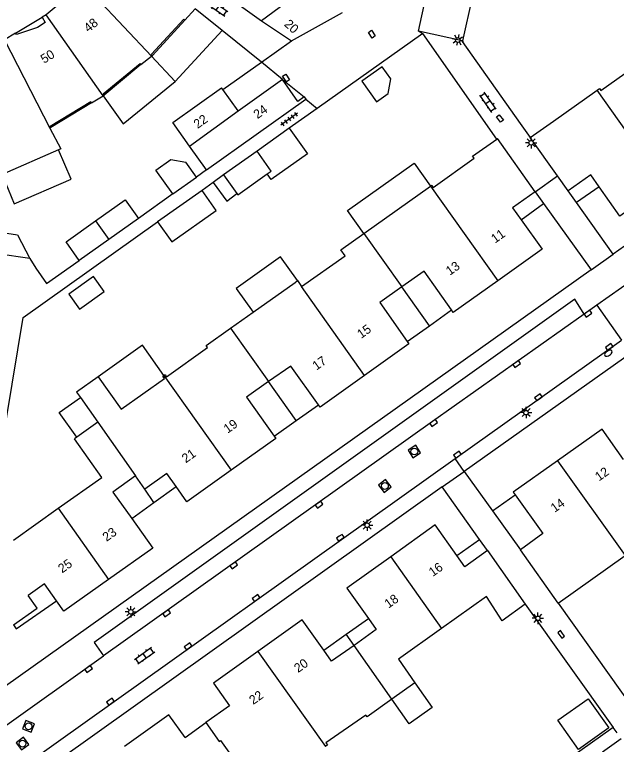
# Model space of a CAD drawing. Extents: x 124000 to 128010, y 398999 to 403000.
# Drawn here: x 126760.5 to 126826.7, y 400224.1 to 400304.4 of the extents above; entities that cross this region are included whole.
import ezdxf

# ---------------------------------------------------------------- set-up
doc = ezdxf.new("R2010")
doc.units = 0
for name, color, linetype in [('gg-afsc-erfafscheiding', 7, 'Continuous'), ('gg-afsc-hekwerk', 7, 'Continuous'), ('gg-afsc-muur', 7, 'Continuous'), ('gg-anno-huisnummerreeks BGT', 7, 'Continuous'), ('gg-bbg-bijgebouw', 7, 'Continuous'), ('gg-bbg-gedigitaliseerde bebouwing', 7, 'Continuous'), ('gg-bbg-gedigitaliseerde bijgebouw', 7, 'Continuous'), ('gg-bbg-hoofdgebouw', 7, 'Continuous'), ('gg-bbg-luifel en loopbrug', 7, 'Continuous'), ('gg-bbg-onder overbouw', 7, 'Continuous'), ('gg-bbg-pand overbouw', 7, 'Continuous'), ('gg-bbg-tussenscheiding', 7, 'Continuous'), ('gg-knt-verharding', 7, 'Continuous'), ('gg-knt-verharding nz', 7, 'Continuous'), ('gt-grn-vlakafsluiter', 7, 'Continuous'), ('gt-grn-weggrens', 7, 'Continuous'), ('gt-symb-brandkraan', 7, 'Continuous'), ('gt-symb-klinker verharding', 7, 'Continuous'), ('gt-symb-kolk', 7, 'Continuous'), ('gt-symb-kolk center center', 7, 'Continuous'), ('gt-symb-lichtmast', 7, 'Continuous'), ('gt-symb-rioolschacht', 7, 'Continuous'), ('gt-symb-tegel verharding', 7, 'Continuous')]:
    doc.layers.add(name, color=color, linetype=linetype)

# ---------------------------------------------------------------- blocks, each defined once
blk = doc.blocks.new('gt0-KOLK')
at = {"layer": 'gt-symb-kolk'}
blk.add_lwpolyline([(0, 0), (0.375, 0), (0.375, 0.4), (-0.375, 0.4), (-0.375, 0), (0, 0)], dxfattribs=at)
blk = doc.blocks.new('gt0-KL1')
at = {"layer": 'gt-symb-klinker verharding'}
for p, q in [((-1.15, 0.3), (1.15, 0.3)), ((-1, -0.3), (-1, 0.3)), ((-0.5, 0.3), (-0.5, 0.45)), ((0, -0.3), (0, 0.3)), ((0.5, 0.3), (0.5, 0.45)), ((1, -0.3), (1, 0.3)), ((-1.15, -0.3), (1.15, -0.3)), ((-0.5, -0.45), (-0.5, -0.3)), ((0.5, -0.45), (0.5, -0.3))]:
    blk.add_line(p, q, dxfattribs=at)
blk = doc.blocks.new('gt0-KOLKCC')
at = {"layer": 'gt-symb-kolk center center'}
blk.add_lwpolyline([(-0.375, 0.2), (0.375, 0.2), (0.375, -0.2), (-0.375, -0.2)], close=True, dxfattribs=at)
blk = doc.blocks.new('gt0-LMAST')
at = {"layer": 'gt-symb-lichtmast'}
for p, q in [((-0.182, 0.173), (-0.447, 0.438)), ((-0.005, 0.246), (-0.005, 0.621)), ((0.172, 0.173), (0.437, 0.438)), ((-0.255, -0.004), (-0.63, -0.004)), ((-0.182, -0.181), (-0.447, -0.446)), ((-0.005, -0.254), (-0.005, -0.629)), ((0.437, -0.446), (0.172, -0.181)), ((0.245, -0.004), (0.62, -0.004))]:
    blk.add_line(p, q, dxfattribs=at)
blk.add_circle((-0.005, -0.004), 0.25, dxfattribs=at)
blk = doc.blocks.new('gt0-TEG1')
at = {"layer": 'gt-symb-tegel verharding'}
for p, q in [((-1.125, 0), (1.125, 0)), ((-0.9, -0.25), (-0.9, 0.25)), ((-0.45, -0.25), (-0.45, 0.25)), ((0, -0.25), (0, 0.25)), ((0.45, -0.25), (0.45, 0.25)), ((0.9, -0.25), (0.9, 0.25))]:
    blk.add_line(p, q, dxfattribs=at)
blk = doc.blocks.new('gt0-RS')
at = {"layer": 'gt-symb-rioolschacht'}
blk.add_lwpolyline([(-0.5, -0.5), (0.5, -0.5), (0.5, 0.5), (-0.5, 0.5)], close=True, dxfattribs=at)
blk.add_circle((0, 0), 0.375, dxfattribs=at)
blk = doc.blocks.new('gt0-BR')
at = {"layer": 'gt-symb-brandkraan'}
for centre, radius, start, end in [((-0.244, 0), 0.206, 107.56694, 252.43307), ((0.599, -2.664), 3, 106.89205, 107.56694), ((0, -0.691), 0.938, 73.10799, 106.89205), ((-0.599, -2.664), 3, 72.43309, 73.10799), ((0.244, 0), 0.206, 287.56695, 72.43309), ((0.599, 2.664), 3, 252.43307, 253.10797), ((0, 0.691), 0.938, 253.10797, 286.89206), ((-0.599, 2.664), 3, 286.89206, 287.56695)]:
    blk.add_arc(centre, radius, start, end, dxfattribs=at)

msp = doc.modelspace()

# ---------------------------------------------------------------- linework, layer by layer
at = {"layer": 'gg-afsc-erfafscheiding'}
for p, q in [((126805.395, 400302.288), (126793.762, 400294.039)), ((126813.538, 400290.671), (126805.395, 400302.288)), ((126793.762, 400294.039), (126790.697, 400291.866)), ((126816.113, 400292.402), (126817.211, 400290.834)), ((126781.57, 400287.293), (126780.479, 400286.498)), ((126782.312, 400285.902), (126781.108, 400285.023)), ((126777.869, 400284.646), (126774.092, 400281.946)), ((126816.689, 400239.506), (126826.347, 400225.94)), ((126820.293, 400239.616), (126828.785, 400227.674))]:
    msp.add_line(p, q, dxfattribs=at)
for points in [[(126757.135, 400245.479), (126761.404, 400271.052), (126776.202, 400281.566)], [(126762.125, 400277.518), (126762.793, 400276.452), (126763.978, 400274.779), (126767.568, 400277.323)], [(126826.347, 400225.94), (126810.543, 400214.689), (126811.433, 400213.438)]]:
    msp.add_lwpolyline(points, dxfattribs=at)
at = {"layer": 'gg-afsc-hekwerk'}
for p, q in [((126812.385, 400313.156), (126809.759, 400301.484)), ((126809.759, 400301.484), (126809.74, 400301.4)), ((126809.74, 400301.4), (126816.113, 400292.402))]:
    msp.add_line(p, q, dxfattribs=at)
at = {"layer": 'gg-afsc-muur'}
for p, q in [((126784.816, 400305.687), (126787.659, 400303.672)), ((126787.636, 400299.156), (126783.302, 400302.639)), ((126783.382, 400296.136), (126787.636, 400299.156)), ((126827.252, 400224.67), (126825.177, 400223.203))]:
    msp.add_line(p, q, dxfattribs=at)
at = {"layer": 'gg-bbg-bijgebouw'}
for p, q in [((126790.947, 400301.47), (126796.573, 400304.62)), ((126787.659, 400303.672), (126790.947, 400301.47)), ((126783.382, 400296.136), (126783.244, 400296.33)), ((126785.058, 400293.772), (126783.382, 400296.136)), ((126781.57, 400287.293), (126792.518, 400295.056)), ((126781.57, 400287.293), (126779.725, 400289.894)), ((126787.154, 400289.354), (126783.471, 400286.748)), ((126781.108, 400285.023), (126776.202, 400281.566)), ((126774.092, 400281.946), (126770.832, 400279.636)), ((126770.832, 400279.636), (126767.568, 400277.323))]:
    msp.add_line(p, q, dxfattribs=at)
for points in [[(126792.821, 400306.799), (126792.367, 400307.215), (126787.659, 400303.672)], [(126789.959, 400297.222), (126785.07, 400293.755), (126785.058, 400293.772)], [(126792.351, 400295.318), (126791.658, 400294.827), (126789.959, 400297.222)], [(126779.725, 400289.894), (126777.866, 400292.514), (126783.244, 400296.33)], [(126792.351, 400295.318), (126792.53, 400295.065), (126792.518, 400295.056)], [(126769.381, 400281.676), (126772.645, 400283.988), (126774.092, 400281.946)], [(126767.568, 400277.323), (126766.12, 400279.366), (126769.381, 400281.676)]]:
    msp.add_lwpolyline(points, dxfattribs=at)
at = {"layer": 'gg-bbg-gedigitaliseerde bebouwing'}
for p, q in [((126764.43, 400291.949), (126764.337, 400291.892)), ((126764.337, 400291.892), (126765.559, 400289.593)), ((126765.559, 400289.593), (126765.288, 400289.476)), ((126765.288, 400289.476), (126759.073, 400286.788)), ((126791.595, 400275.096), (126792.055, 400274.441)), ((126767.309, 400257.873), (126767.038, 400257.681)), ((126774.786, 400252.146), (126773.776, 400253.609)), ((126777.221, 400253.876), (126774.786, 400252.146)), ((126820.293, 400239.616), (126827.673, 400244.849))]:
    msp.add_line(p, q, dxfattribs=at)
for points in [[(126792.055, 400274.441), (126796.855, 400277.844), (126796.387, 400278.498), (126798.916, 400280.289)], [(126769.668, 400264.524), (126767.276, 400262.828), (126767.7, 400262.231)], [(126769.668, 400264.524), (126772.202, 400260.955), (126776.965, 400264.338)]]:
    msp.add_lwpolyline(points, dxfattribs=at)
at = {"layer": 'gg-bbg-gedigitaliseerde bijgebouw'}
for p, q in [((126780.479, 400286.498), (126779.322, 400288.129)), ((126777.869, 400284.646), (126780.479, 400286.498)), ((126783.471, 400286.748), (126784.935, 400284.679)), ((126762.125, 400277.518), (126758.051, 400278.132))]:
    msp.add_line(p, q, dxfattribs=at)
for points in [[(126798.7, 400297.039), (126800.309, 400294.773), (126801.594, 400295.686), (126801.894, 400297.3), (126800.946, 400298.635), (126798.7, 400297.039)], [(126788.269, 400286.835), (126788.714, 400287.15), (126787.154, 400289.354)], [(126777.869, 400284.646), (126776.018, 400287.257), (126777.649, 400288.414), (126779.322, 400288.129)], [(126784.935, 400284.679), (126785.031, 400284.544), (126788.269, 400286.835)], [(126776.202, 400281.566), (126777.757, 400279.359), (126782.663, 400282.816), (126781.108, 400285.023)], [(126758.051, 400278.132), (126758.41, 400280.511), (126760.789, 400280.152), (126762.125, 400277.518)], [(126766.441, 400273.614), (126767.616, 400271.957), (126770.332, 400273.884), (126769.158, 400275.541), (126766.441, 400273.614)], [(126767.309, 400257.873), (126765.384, 400260.588), (126767.7, 400262.231)], [(126804.524, 400230.838), (126806.441, 400228.129), (126803.911, 400226.338), (126801.997, 400229.042)]]:
    msp.add_lwpolyline(points, dxfattribs=at)
at = {"layer": 'gg-bbg-hoofdgebouw'}
for p, q in [((126765.028, 400305.255), (126763.919, 400304.361)), ((126780.34, 400305.019), (126779.192, 400303.759)), ((126763.919, 400304.361), (126763.476, 400304.084)), ((126760.571, 400302.314), (126759.345, 400301.587)), ((126774.375, 400298.863), (126775.545, 400299.812)), ((126775.545, 400299.812), (126775.63, 400299.881)), ((126819.784, 400292.659), (126824.585, 400296.07)), ((126768.929, 400294.673), (126770.208, 400295.447)), ((126770.208, 400295.447), (126770.302, 400295.504)), ((126817.211, 400290.834), (126819.784, 400292.659)), ((126820.223, 400286.62), (126817.211, 400290.834)), ((126821.406, 400284.966), (126820.223, 400286.62)), ((126798.916, 400280.289), (126806.25, 400285.499)), ((126784.248, 400269.87), (126786.722, 400271.626)), ((126781.549, 400267.954), (126784.248, 400269.87)), ((126778.244, 400252.429), (126777.221, 400253.876)), ((126760.343, 400246.552), (126765.27, 400250.043)), ((126812.518, 400245.389), (126816.689, 400239.506)), ((126820.293, 400239.616), (126816.15, 400245.48)), ((126763.756, 400241.737), (126761.946, 400240.455)), ((126765.083, 400239.865), (126763.756, 400241.737)), ((126787.238, 400234.275), (126782.353, 400230.797)), ((126779.225, 400224.821), (126781.529, 400226.458))]:
    msp.add_line(p, q, dxfattribs=at)
for points in [[(126824.585, 400296.07), (126824.845, 400296.256), (126825.015, 400296.03), (126829.397, 400299.121), (126829.212, 400299.383)], [(126806.25, 400285.499), (126806.384, 400285.598), (126806.554, 400285.35), (126811.066, 400288.565), (126810.884, 400288.776), (126813.538, 400290.671)], [(126817.776, 400284.868), (126813.636, 400290.741), (126813.538, 400290.671)], [(126824.805, 400285.437), (126823.887, 400286.741), (126821.406, 400284.966)], [(126831.952, 400285.636), (126827.093, 400282.186), (126824.805, 400285.437)], [(126817.776, 400284.868), (126815.294, 400283.095), (126816.227, 400281.795)], [(126816.227, 400281.795), (126818.549, 400278.563), (126813.652, 400275.081)], [(126808.554, 400271.887), (126805.546, 400276.157), (126803.106, 400274.427)], [(126786.722, 400271.626), (126791.341, 400274.905), (126791.595, 400275.096)], [(126803.106, 400274.427), (126800.666, 400272.697), (126803.692, 400268.396)], [(126813.652, 400275.081), (126808.756, 400271.6), (126808.554, 400271.887)], [(126776.908, 400264.669), (126777.033, 400264.758), (126777.195, 400264.508), (126781.71, 400267.722), (126781.549, 400267.954)], [(126803.692, 400268.396), (126803.882, 400268.126), (126798.987, 400264.653)], [(126793.929, 400261.44), (126790.862, 400265.692), (126788.414, 400263.981)], [(126776.965, 400264.338), (126776.789, 400264.584), (126776.908, 400264.669)], [(126788.414, 400263.981), (126785.975, 400262.276), (126789.024, 400257.987)], [(126798.987, 400264.653), (126794.109, 400261.191), (126793.929, 400261.44)], [(126827.51, 400255.416), (126825.156, 400258.748), (126820.25, 400255.282)], [(126765.27, 400250.043), (126770.052, 400253.431), (126767.038, 400257.681)], [(126789.024, 400257.987), (126789.215, 400257.718), (126784.312, 400254.242)], [(126820.25, 400255.282), (126815.345, 400251.817), (126815.555, 400251.524)], [(126784.312, 400254.242), (126779.418, 400250.773), (126778.244, 400252.429)], [(126773.776, 400253.609), (126771.284, 400251.838), (126773.358, 400248.922)], [(126815.555, 400251.524), (126818.607, 400247.257), (126816.15, 400245.48)], [(126773.358, 400248.922), (126775.671, 400245.668), (126770.786, 400242.195)], [(126809.163, 400244.842), (126806.779, 400248.211), (126801.874, 400244.703)], [(126812.518, 400245.389), (126810.029, 400243.617), (126809.163, 400244.842)], [(126801.874, 400244.703), (126797.03, 400241.239), (126799.408, 400237.914)], [(126770.786, 400242.195), (126765.895, 400238.718), (126765.083, 400239.865)], [(126760.344, 400237.228), (126762.931, 400239.053), (126761.946, 400240.455)], [(126816.689, 400239.506), (126814.14, 400237.672), (126812.405, 400240.326), (126807.478, 400236.829)], [(126794.491, 400234.434), (126792.127, 400237.755), (126787.238, 400234.275)], [(126799.408, 400237.914), (126800.276, 400236.7), (126797.83, 400234.962)], [(126807.478, 400236.829), (126802.722, 400233.454), (126804.524, 400230.838)], [(126797.83, 400234.962), (126795.363, 400233.209), (126794.491, 400234.434)], [(126782.353, 400230.797), (126784.125, 400228.299), (126781.529, 400226.458)], [(126801.997, 400229.042), (126799.286, 400227.115), (126799.144, 400227.284), (126794.718, 400224.245), (126794.92, 400224.012), (126794.686, 400223.846)], [(126779.225, 400224.821), (126777.45, 400227.313), (126772.544, 400223.819)]]:
    msp.add_lwpolyline(points, dxfattribs=at)
at = {"layer": 'gg-bbg-luifel en loopbrug'}
for p, q in [((126783.302, 400302.639), (126780.34, 400305.019)), ((126783.302, 400302.639), (126778.149, 400297.002)), ((126775.545, 400299.812), (126778.149, 400297.002)), ((126790.697, 400291.866), (126787.154, 400289.354)), ((126783.471, 400286.748), (126782.312, 400285.902)), ((126817.776, 400284.868), (126818.703, 400283.573)), ((126822.316, 400283.686), (126821.406, 400284.966)), ((126824.805, 400285.437), (126822.316, 400283.686)), ((126816.227, 400281.795), (126818.703, 400283.573)), ((126806.123, 400270.141), (126803.106, 400274.427)), ((126806.123, 400270.141), (126808.554, 400271.887)), ((126803.692, 400268.396), (126806.123, 400270.141)), ((126791.476, 400259.714), (126788.414, 400263.981)), ((126791.476, 400259.714), (126793.929, 400261.44)), ((126789.024, 400257.987), (126791.476, 400259.714)), ((126775.801, 400250.675), (126774.786, 400252.146)), ((126775.801, 400250.675), (126778.244, 400252.429)), ((126813.087, 400249.757), (126815.555, 400251.524)), ((126773.358, 400248.922), (126775.801, 400250.675)), ((126813.087, 400249.757), (126816.15, 400245.48)), ((126809.163, 400244.842), (126811.652, 400246.603)), ((126812.518, 400245.389), (126811.652, 400246.603)), ((126760.64, 400236.799), (126765.083, 400239.865)), ((126796.964, 400236.185), (126799.408, 400237.914)), ((126760.344, 400237.228), (126760.64, 400236.799)), ((126794.491, 400234.434), (126796.964, 400236.185)), ((126797.83, 400234.962), (126796.964, 400236.185))]:
    msp.add_line(p, q, dxfattribs=at)
for points in [[(126770.208, 400295.447), (126772.418, 400292.356), (126778.149, 400297.002)], [(126790.697, 400291.866), (126792.7, 400289.039), (126788.712, 400286.212), (126788.269, 400286.835)], [(126759.073, 400286.788), (126760.42, 400283.556), (126766.678, 400286.263), (126765.288, 400289.476)], [(126798.916, 400280.289), (126797.111, 400282.831), (126804.445, 400288.041), (126806.25, 400285.499)], [(126782.312, 400285.902), (126783.816, 400283.857), (126784.935, 400284.679)], [(126791.595, 400275.096), (126789.747, 400277.702), (126784.868, 400274.241), (126786.722, 400271.626)], [(126776.908, 400264.669), (126774.554, 400267.989), (126769.668, 400264.524)], [(126820.274, 400226.726), (126823.604, 400229.083), (126825.873, 400225.877), (126822.543, 400223.52), (126820.274, 400226.726)]]:
    msp.add_lwpolyline(points, dxfattribs=at)
at = {"layer": 'gg-bbg-onder overbouw'}
for points in [[(126763.476, 400304.084), (126763.83, 400303.505), (126762.986, 400302.957), (126760.658, 400302.184), (126760.571, 400302.314)], [(126775.63, 400299.881), (126775.529, 400300.005), (126779.079, 400303.878), (126779.192, 400303.759)], [(126770.302, 400295.504), (126770.214, 400295.649), (126774.276, 400298.982), (126774.375, 400298.863)], [(126764.43, 400291.949), (126764.366, 400292.095), (126768.847, 400294.815), (126768.929, 400294.673)]]:
    msp.add_lwpolyline(points, dxfattribs=at)
at = {"layer": 'gg-bbg-pand overbouw'}
for p, q in [((126760.571, 400302.314), (126763.476, 400304.084)), ((126779.192, 400303.759), (126775.63, 400299.881)), ((126774.375, 400298.863), (126770.302, 400295.504)), ((126768.929, 400294.673), (126764.43, 400291.949))]:
    msp.add_line(p, q, dxfattribs=at)
at = {"layer": 'gg-bbg-tussenscheiding'}
for p, q in [((126768.066, 400307.74), (126775.545, 400299.812)), ((126770.208, 400295.447), (126763.919, 400304.361)), ((126759.345, 400301.587), (126764.337, 400291.892)), ((126831.952, 400285.636), (126824.585, 400296.07)), ((126779.725, 400289.894), (126785.058, 400293.772)), ((126806.25, 400285.499), (126813.652, 400275.081)), ((126769.381, 400281.676), (126770.832, 400279.636)), ((126798.916, 400280.289), (126803.106, 400274.427)), ((126798.987, 400264.653), (126792.055, 400274.441)), ((126784.248, 400269.87), (126788.414, 400263.981)), ((126776.908, 400264.669), (126784.312, 400254.242)), ((126767.7, 400262.231), (126769.625, 400259.516)), ((126769.625, 400259.516), (126767.309, 400257.873)), ((126769.625, 400259.516), (126773.776, 400253.609)), ((126820.25, 400255.282), (126827.673, 400244.849)), ((126765.27, 400250.043), (126770.786, 400242.195)), ((126801.874, 400244.703), (126807.478, 400236.829)), ((126801.997, 400229.042), (126797.83, 400234.962)), ((126787.238, 400234.275), (126794.686, 400223.846)), ((126804.524, 400230.838), (126801.997, 400229.042))]:
    msp.add_line(p, q, dxfattribs=at)
msp.add_lwpolyline([(126781.529, 400226.458), (126782.989, 400224.401), (126783.138, 400224.509), (126787.317, 400218.625)], dxfattribs=at)
at = {"layer": 'gg-knt-verharding'}
for p, q in [((126789.959, 400297.222), (126792.351, 400295.318)), ((126792.518, 400295.056), (126793.762, 400294.039)), ((126817.776, 400284.868), (126820.223, 400286.62)), ((126818.703, 400283.573), (126823.929, 400276.274)), ((126826.356, 400278.001), (126822.316, 400283.686)), ((126827.614, 400278.892), (126826.356, 400278.001)), ((126823.929, 400276.274), (126759.467, 400230.473)), ((126829.651, 400276.007), (126824.566, 400272.403)), ((126824.566, 400272.403), (126823.165, 400271.41)), ((126824.566, 400272.403), (126827.298, 400268.547)), ((126833.389, 400270.732), (126809.97, 400254.11)), ((126808.975, 400255.511), (126827.298, 400268.547)), ((126760.896, 400221.306), (126808.975, 400255.511)), ((126809.97, 400254.11), (126813.087, 400249.757)), ((126807.519, 400252.397), (126760.736, 400219.065)), ((126811.652, 400246.603), (126807.519, 400252.397)), ((126757.119, 400224.454), (126770.26, 400233.814))]:
    msp.add_line(p, q, dxfattribs=at)
msp.add_lwpolyline([(126823.165, 400271.41), (126822.127, 400273.044), (126769.214, 400235.288), (126770.26, 400233.814)], dxfattribs=at)
at = {"layer": 'gg-knt-verharding nz'}
for p, q in [((126804.921, 400302.553), (126813.086, 400339.492)), ((126809.759, 400301.484), (126804.921, 400302.553))]:
    msp.add_line(p, q, dxfattribs=at)
msp.add_lwpolyline([(126823.165, 400271.41), (126806.479, 400259.598), (126770.26, 400233.814)], dxfattribs=at)
at = {"layer": 'gt-grn-vlakafsluiter'}
msp.add_line((126804.921, 400302.553), (126805.395, 400302.288), dxfattribs=at)
at = {"layer": 'gt-grn-weggrens'}
for p, q in [((126787.636, 400299.156), (126790.947, 400301.47)), ((126789.959, 400297.222), (126787.636, 400299.156)), ((126823.929, 400276.274), (126826.356, 400278.001)), ((126809.97, 400254.11), (126808.975, 400255.511)), ((126807.519, 400252.397), (126809.97, 400254.11)), ((126826.785, 400225.325), (126826.347, 400225.94))]:
    msp.add_line(p, q, dxfattribs=at)

# ---------------------------------------------------------------- block references
at = {"layer": 'gt-symb-brandkraan', "rotation": 33.62652912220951}
msp.add_blockref('gt0-BR', (126825.828, 400267.107), dxfattribs=at)
at = {"layer": 'gt-symb-klinker verharding'}
for p, rotation in [((126782.824, 400305.106), -34.532124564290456), ((126812.589, 400294.726), 125.02487327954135), ((126774.771, 400233.839), 35.597631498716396)]:
    msp.add_blockref('gt0-KL1', p, dxfattribs=dict(at, rotation=rotation))
at = {"layer": 'gt-symb-kolk'}
for p, rotation in [((126823.476, 400271.635), -144.76864261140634), ((126826.042, 400267.645), 35.88411316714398), ((126815.628, 400266.078), -144.68878656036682), ((126818.256, 400262.108), 35.51769786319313), ((126806.479, 400259.598), -144.68878656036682), ((126809.333, 400255.772), 35.43780146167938), ((126793.87, 400250.618), -144.60889248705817), ((126796.211, 400246.961), -144.60889248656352), ((126784.476, 400243.932), -144.60889248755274), ((126786.934, 400240.348), -144.60889248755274), ((126777.085, 400238.65), -144.60889248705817), ((126820.799, 400236.278), 126.09056723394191), ((126779.443, 400235.024), -144.60889248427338), ((126768.491, 400232.536), -144.14945188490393), ((126770.889, 400228.937), -144.14945188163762)]:
    msp.add_blockref('gt0-KOLK', p, dxfattribs=dict(at, rotation=rotation))
at = {"layer": 'gt-symb-kolk center center'}
for p, rotation in [((126799.794, 400302.218), 123.78542795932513), ((126790.345, 400297.384), 123.45160145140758), ((126813.892, 400292.939), 126.7896996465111)]:
    msp.add_blockref('gt0-KOLKCC', p, dxfattribs=dict(at, rotation=rotation))
at = {"layer": 'gt-symb-lichtmast', "rotation": 77.35314650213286}
msp.add_blockref('gt0-LMAST', (126809.258, 400301.575), dxfattribs=at)
at = {"layer": 'gt-symb-lichtmast'}
for p in [(126817.34, 400290.272), (126816.775, 400260.578), (126799.276, 400248.182), (126773.258, 400238.652), (126818.08, 400237.941)]:
    msp.add_blockref('gt0-LMAST', p, dxfattribs=at)
at = {"layer": 'gt-symb-rioolschacht'}
for p, rotation in [((126804.467, 400256.294), 122.67327747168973), ((126801.232, 400252.501), 128.5434627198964), ((126761.993, 400226.052), 158.41134772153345), ((126761.331, 400224.15), 126.66359246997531)]:
    msp.add_blockref('gt0-RS', p, dxfattribs=dict(at, rotation=rotation))
at = {"layer": 'gt-symb-tegel verharding', "rotation": -143.82935585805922}
msp.add_blockref('gt0-TEG1', (126790.681, 400292.872), dxfattribs=at)

# ---------------------------------------------------------------- texts
at = {"layer": 'gg-anno-huisnummerreeks BGT'}
for s, rotation, p in [('48', 39.4, (126768.594, 400302.359)), ('20', 317.5, (126790.068, 400303.218)), ('50', 31.4, (126763.702, 400298.951)), ('24', 35.4, (126787.202, 400292.852)), ('22', 35.3, (126780.612, 400291.784)), ('11', 35.4, (126813.363, 400279.169)), ('13', 35.4, (126808.38, 400275.626)), ('15', 35.4, (126798.613, 400268.678)), ('17', 35.4, (126793.694, 400265.187)), ('19', 35.3, (126783.912, 400258.249)), ('21', 35.3, (126779.308, 400254.986)), ('12', 35.2, (126824.801, 400252.989)), ('14', 35.2, (126819.922, 400249.542)), ('23', 35.4, (126770.583, 400246.344)), ('25', 35.4, (126765.695, 400242.869)), ('16', 35.6, (126806.505, 400242.482)), ('18', 35.6, (126801.63, 400238.996)), ('20', 35.4, (126791.673, 400231.909)), ('22', 35.4, (126786.73, 400228.391))]:
    msp.add_text(s, height=1, rotation=rotation, dxfattribs=at).set_placement(p)

doc.saveas('drawing.dxf')
